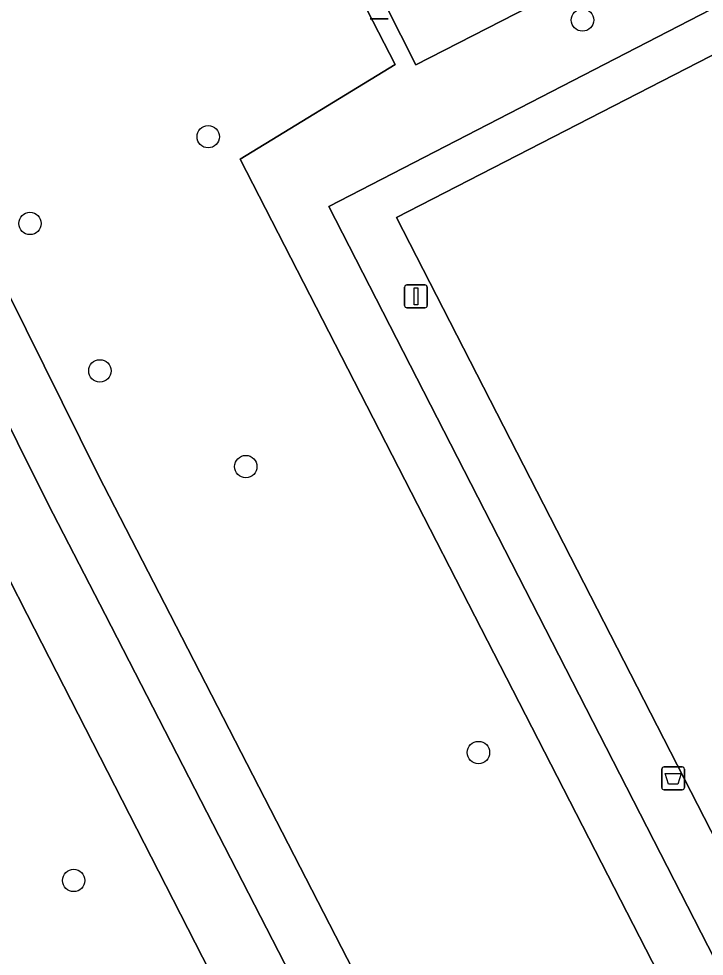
# Model space of a CAD drawing. Extents: x 158835 to 160077, y 386387 to 387778.
# Drawn here: x 159192.31 to 159222.31, y 387235.04 to 387276.07 of the extents above; entities that cross this region are included whole.
import ezdxf

# ---------------------------------------------------------------- set-up
doc = ezdxf.new("R2010")
doc.units = 0
for name, color, linetype in [('IMGEO_Afvalbak', 7, 'Continuous'), ('IMGEO_Berm_groen', 7, 'Continuous'), ('IMGEO_Boom', 7, 'Continuous'), ('IMGEO_Fietspad_open', 7, 'Continuous'), ('IMGEO_Groenvoorziening', 7, 'Continuous'), ('IMGEO_Hek', 7, 'Continuous'), ('IMGEO_Lichtmast', 7, 'Continuous'), ('IMGEO_Voetpad_open', 7, 'Continuous')]:
    doc.layers.add(name, color=color, linetype=linetype)

msp = doc.modelspace()

# ---------------------------------------------------------------- linework, layer by layer
at = {"layer": 'IMGEO_Afvalbak'}
for p, q in [((159220.448, 387242.427), (159220.448, 387243.227)), ((159220.448, 387243.227), (159220.448, 387242.427)), ((159220.548, 387243.327), (159221.338, 387243.327)), ((159221.338, 387243.327), (159220.548, 387243.327)), ((159221.438, 387243.227), (159221.438, 387242.427)), ((159221.438, 387242.427), (159221.438, 387243.227)), ((159221.338, 387242.327), (159220.548, 387242.327)), ((159220.548, 387242.327), (159221.338, 387242.327))]:
    msp.add_line(p, q, dxfattribs=at)
msp.add_lwpolyline([(159220.591, 387243.041), (159221.295, 387243.041), (159221.146, 387242.571), (159220.74, 387242.571), (159220.591, 387243.041)], dxfattribs=at)
for centre, start, end in [((159220.548, 387243.227), 90, 180), ((159220.548, 387243.227), 90, 180), ((159221.338, 387243.227), 0, 90), ((159221.338, 387243.227), 360, 90), ((159220.548, 387242.427), 180, 270), ((159220.548, 387242.427), 180, 270), ((159221.338, 387242.427), 270, 0), ((159221.338, 387242.427), 270, 0)]:
    msp.add_arc(centre, 0.1, start, end, dxfattribs=at)
at = {"layer": 'IMGEO_Berm_groen'}
for points in [[(159192.678, 387250), (159190.257, 387254.734), (159185.449, 387264.066)], [(159206.417, 387223.141), (159192.678, 387250)]]:
    msp.add_lwpolyline(points, dxfattribs=at)
at = {"layer": 'IMGEO_Boom'}
for centre in [(159216.977, 387276.017), (159200.597, 387270.911), (159192.797, 387267.114), (159195.856, 387260.663), (159202.243, 387256.473), (159212.424, 387243.958), (159194.71, 387238.361)]:
    msp.add_circle(centre, 0.489, dxfattribs=at)
at = {"layer": 'IMGEO_Fietspad_open'}
for points in [[(159246.877, 387152.643), (159244.976, 387156.087), (159244.971, 387156.096), (159242.006, 387161.355), (159241.987, 387161.499), (159241.072, 387163.276), (159239.654, 387165.944), (159224.192, 387195.365), (159212.826, 387217.468), (159196.082, 387250), (159193.579, 387254.862), (159185.609, 387270.852), (159175.995, 387292.396), (159167.405, 387314.468)], [(159174.345, 387288.581), (159180.896, 387273.22), (159181.018, 387272.967), (159181.489, 387272.084), (159181.659, 387271.751), (159184.145, 387266.89), (159185.449, 387264.066), (159190.257, 387254.734), (159192.678, 387250), (159206.417, 387223.141), (159207.885, 387220.391), (159210.335, 387215.453), (159210.455, 387215.21), (159210.922, 387214.299), (159218.699, 387199.234), (159219.098, 387198.409), (159221.42, 387193.868)]]:
    msp.add_lwpolyline(points, dxfattribs=at)
at = {"layer": 'IMGEO_Groenvoorziening'}
for points in [[(159263.698, 387160.298), (159326.874, 387193.134), (159325.643, 387195.34), (159324.449, 387197.558), (159323.504, 387197.167), (159323.006, 387198.253), (159323.872, 387198.691), (159322.717, 387200.95), (159257.42, 387167.319), (159255.258, 387166.205), (159201.998, 387269.928), (159208.786, 387274.075), (159159.729, 387369.196), (159224.03, 387402.865), (159224.36, 387402.222)], [(159187.875, 387272.043), (159195.784, 387256.11), (159198.929, 387250), (159214.955, 387218.871), (159215.22, 387218.31), (159226.411, 387196.562), (159246.881, 387156.834)]]:
    msp.add_lwpolyline(points, dxfattribs=at)
for points in [[(159271.329, 387301.63), (159270.192, 387303.833), (159271.952, 387304.725), (159271.785, 387305.054), (159271.465, 387305.683), (159209.686, 387274.058), (159161.319, 387369.689), (159224.36, 387402.222), (159224.03, 387402.865), (159159.729, 387369.196), (159208.786, 387274.075), (159201.998, 387269.928), (159255.258, 387166.205), (159257.42, 387167.319), (159205.883, 387267.861)], [(159224.455, 387402.271), (159224.36, 387402.222), (159161.319, 387369.689), (159209.686, 387274.058), (159271.465, 387305.683), (159269.637, 387309.279), (159271.699, 387310.319)], [(159272.214, 387299.953), (159208.831, 387267.369), (159258.877, 387169.794), (159281.332, 387181.323), (159299.979, 387190.897), (159322.176, 387202.294)]]:
    msp.add_lwpolyline(points, close=True, dxfattribs=at)
at = {"layer": 'IMGEO_Hek'}
msp.add_lwpolyline([(159224.03, 387402.865), (159159.729, 387369.196), (159208.786, 387274.075), (159201.998, 387269.928), (159255.258, 387166.205), (159257.42, 387167.319)], dxfattribs=at)
at = {"layer": 'IMGEO_Lichtmast'}
for p, q in [((159208.476, 387276.073), (159207.686, 387276.073)), ((159207.686, 387276.073), (159208.476, 387276.073)), ((159209.294, 387264.422), (159210.084, 387264.422)), ((159210.084, 387264.422), (159209.294, 387264.422)), ((159209.194, 387263.522), (159209.194, 387264.322)), ((159209.194, 387264.322), (159209.194, 387263.522)), ((159210.184, 387264.322), (159210.184, 387263.522)), ((159210.184, 387263.522), (159210.184, 387264.322)), ((159210.084, 387263.422), (159209.294, 387263.422)), ((159209.294, 387263.422), (159210.084, 387263.422))]:
    msp.add_line(p, q, dxfattribs=at)
msp.add_lwpolyline([(159209.614, 387264.297), (159209.764, 387264.297), (159209.764, 387263.547), (159209.614, 387263.547), (159209.614, 387264.297)], dxfattribs=at)
for centre, start, end in [((159209.294, 387264.322), 90, 180), ((159209.294, 387264.322), 90, 180), ((159210.084, 387264.322), 0, 90), ((159210.084, 387264.322), 360, 90), ((159209.294, 387263.522), 180, 270), ((159209.294, 387263.522), 180, 270), ((159210.084, 387263.522), 270, 0), ((159210.084, 387263.522), 270, 0)]:
    msp.add_arc(centre, 0.1, start, end, dxfattribs=at)
at = {"layer": 'IMGEO_Voetpad_open'}
for points in [[(159149.879, 387377.204), (159149.751, 387377.196), (159146.179, 387374.979), (159147.192, 387372.141), (159147.299, 387371.842), (159151.45, 387360.212), (159154.676, 387349.669), (159159.918, 387334.918), (159164.73, 387321.295), (159167.405, 387314.468), (159175.995, 387292.396), (159185.609, 387270.852), (159193.579, 387254.862), (159196.082, 387250), (159212.826, 387217.468), (159224.192, 387195.365), (159239.654, 387165.944), (159241.072, 387163.276), (159241.987, 387161.499)], [(159246.881, 387156.834), (159226.411, 387196.562), (159215.22, 387218.31), (159214.955, 387218.871), (159198.929, 387250), (159195.784, 387256.11), (159187.875, 387272.043)]]:
    msp.add_lwpolyline(points, dxfattribs=at)
for points in [[(159271.699, 387310.319), (159269.637, 387309.279), (159271.465, 387305.683), (159271.785, 387305.054), (159271.952, 387304.725), (159270.192, 387303.833), (159271.329, 387301.63), (159205.883, 387267.861), (159257.42, 387167.319), (159322.717, 387200.95), (159323.872, 387198.691), (159323.006, 387198.253), (159323.504, 387197.167), (159324.449, 387197.558), (159325.643, 387195.34), (159326.874, 387193.134), (159330.759, 387195.12), (159327.084, 387202.207), (159321.155, 387213.758), (159313.385, 387228.876), (159306.516, 387242.289), (159295.312, 387264.167), (159276.356, 387301.217), (159271.703, 387310.31)], [(159322.176, 387202.294), (159299.979, 387190.897), (159281.332, 387181.323), (159258.877, 387169.794), (159208.831, 387267.369), (159272.214, 387299.953)]]:
    msp.add_lwpolyline(points, close=True, dxfattribs=at)

doc.saveas('drawing.dxf')
